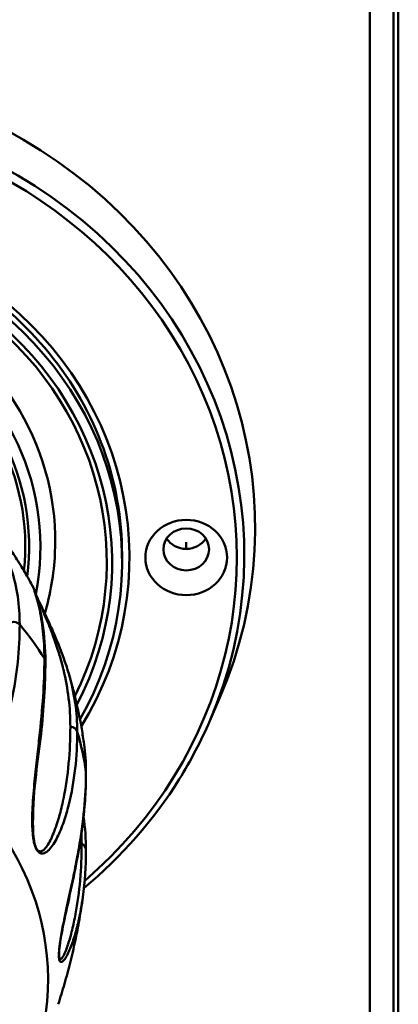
# Model space of a CAD drawing. Header units: inches. Extents: x 0.8 to 72.9, y -7.8 to 49.3.
# Tile 275 of 310: x 65.547 to 66.344, y 22.934 to 25.005. Entities that reach past the tile are written whole.
import ezdxf

# ---------------------------------------------------------------- set-up
doc = ezdxf.new("R2010")
doc.units = ezdxf.units.IN
doc.header["$MEASUREMENT"] = 0
doc.layers.add('Visible Edges(ROSSANSI)', color=7, linetype='Continuous', lineweight=50)
doc.layers.add('Visible Tangent Edges(ROSSANSI)', color=7, linetype='Continuous', lineweight=50)

msp = doc.modelspace()

# ---------------------------------------------------------------- linework, layer by layer
at = {"layer": 'Visible Edges(ROSSANSI)'}
for p, q in [((66.2836, 25.5153), (66.2836, 22.2198)), ((66.3336, 22.2198), (66.3336, 25.4608)), ((66.3436, 25.4716), (66.3436, 22.2118)), ((65.7624, 23.8626), (65.7624, 23.8794)), ((65.947, 23.5295), (65.9683, 23.579))]:
    msp.add_line(p, q, dxfattribs=at)
for centre, major_axis, start_param, end_param in [((64.9924, 23.9357), (-1.05, 0), 2.763663, 6.661115), ((64.9924, 23.8626), (-0.77, 0), 2.657601, 6.767177), ((64.9924, 23.9081), (-0.6295, 0), 3.094607, 6.330171), ((65.8975, 23.9357), (0.048, 0), 3.680181, 5.744597)]:
    msp.add_ellipse(centre, major_axis=major_axis, ratio=0.920845, start_param=start_param, end_param=end_param, dxfattribs=at)
for centre, major_axis in [((65.8975, 23.8733), (-0.086, 0)), ((65.8975, 23.8904), (-0.048, 0))]:
    msp.add_ellipse(centre, major_axis=major_axis, ratio=0.920845, dxfattribs=at)
for points, knots in [([(65.7624, 23.8794), (65.7624, 23.9551), (65.7491, 24.0307), (65.6972, 24.1742), (65.6587, 24.2422), (65.5603, 24.3633), (65.5005, 24.4166), (65.3658, 24.503), (65.2909, 24.5362), (65.1335, 24.5793), (65.0511, 24.5892), (64.8871, 24.5846), (64.8055, 24.5702), (64.6514, 24.5185), (64.5789, 24.4813), (64.4503, 24.3877), (64.3941, 24.3314), (64.3039, 24.2053), (64.2699, 24.1356), (64.2312, 24.003), (64.2224, 23.9412), (64.2224, 23.8794)], [1.570796, 1.570796, 1.570796, 1.570796, 1.891977, 1.891977, 2.21284, 2.21284, 2.533016, 2.533016, 2.852568, 2.852568, 3.171757, 3.171757, 3.490846, 3.490846, 3.810082, 3.810082, 4.129733, 4.129733, 4.450042, 4.450042, 4.712389, 4.712389, 4.712389, 4.712389]), ([(65.5269, 23.8911), (65.5302, 23.8863), (65.5334, 23.8815), (65.5398, 23.8716), (65.543, 23.8666), (65.5493, 23.8565), (65.5525, 23.8514), (65.5586, 23.841), (65.5617, 23.8358), (65.5677, 23.8252), (65.5707, 23.8198), (65.5736, 23.8144)], [5.7239577, 5.7239577, 5.7239577, 5.7239577, 5.74296986, 5.74296986, 5.76198201, 5.76198201, 5.78099417, 5.78099417, 5.80000633, 5.80000633, 5.81901849, 5.81901849, 5.81901849, 5.81901849]), ([(65.5737, 23.8144), (65.575, 23.812), (65.5757, 23.8102), (65.5799, 23.7995), (65.5838, 23.7876), (65.5873, 23.7737), (65.5874, 23.7734), (65.5877, 23.7722), (65.5879, 23.7713), (65.5888, 23.7677), (65.5894, 23.7649), (65.592, 23.7535), (65.5937, 23.7445), (65.599, 23.7102), (65.6012, 23.6827), (65.6012, 23.6535)], [0, 0, 0, 0, 0.121417, 0.121417, 0.486429, 0.486429, 0.494345, 0.494345, 0.518095, 0.518095, 0.589347, 0.589347, 0.803136, 0.803136, 1.362269, 1.362269, 1.362269, 1.362269]), ([(65.5789, 23.8009), (65.5789, 23.8009), (65.5789, 23.8008), (65.579, 23.8006), (65.579, 23.8004), (65.5791, 23.8002)], [0.132906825, 0.132906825, 0.132906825, 0.132906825, 0.133048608, 0.133048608, 0.135229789, 0.135229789, 0.135229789, 0.135229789]), ([(65.5804, 23.7974), (65.5811, 23.7959), (65.5818, 23.7942), (65.5833, 23.7909), (65.5841, 23.7892), (65.5858, 23.7856), (65.5867, 23.7836), (65.5889, 23.7789), (65.5901, 23.7764), (65.5932, 23.7698), (65.595, 23.7659), (65.5999, 23.7555), (65.6028, 23.7494), (65.6111, 23.7315), (65.616, 23.7207), (65.6322, 23.6833), (65.641, 23.6597), (65.648, 23.6368)], [0.1448826, 0.1448826, 0.1448826, 0.1448826, 0.1590892, 0.1590892, 0.1729849, 0.1729849, 0.1900667, 0.1900667, 0.2139682, 0.2139682, 0.2543912, 0.2543912, 0.3285534, 0.3285534, 0.4838647, 0.4838647, 0.8937972, 0.8937972, 0.8937972, 0.8937972]), ([(65.6012, 23.6535), (65.6012, 23.6062), (65.5977, 23.5562), (65.5864, 23.447), (65.5751, 23.3922), (65.5751, 23.3128)], [0, 0, 0, 0, 0.91217, 0.91217, 1.834021, 1.834021, 1.834021, 1.834021]), ([(65.648, 23.6368), (65.6511, 23.6268), (65.654, 23.6167), (65.6596, 23.5963), (65.6622, 23.5861), (65.6671, 23.5653), (65.6694, 23.5549), (65.6738, 23.5339), (65.6758, 23.5233), (65.6794, 23.502), (65.6811, 23.4913), (65.6826, 23.4806)], [6.0080564, 6.0080564, 6.0080564, 6.0080564, 6.0375641, 6.0375641, 6.0670717, 6.0670717, 6.0965794, 6.0965794, 6.126087, 6.126087, 6.1555947, 6.1555947, 6.1555947, 6.1555947]), ([(65.6824, 23.1777), (65.7614, 23.2438), (65.8293, 23.3214), (65.9072, 23.4462), (65.9287, 23.4872), (65.947, 23.5295)], [7.0202894, 7.0202894, 7.0202894, 7.0202894, 7.3321141, 7.3321141, 7.4760521, 7.4760521, 7.4760521, 7.4760521]), ([(65.6866, 23.4205), (65.6866, 23.4035), (65.6861, 23.3863), (65.6844, 23.36), (65.6837, 23.3511), (65.6824, 23.3375), (65.682, 23.3329), (65.68, 23.3144), (65.6781, 23.3003), (65.6696, 23.2431), (65.6602, 23.1989), (65.6458, 23.1328), (65.6426, 23.1186), (65.6378, 23.095), (65.6361, 23.0865), (65.6336, 23.0723), (65.6327, 23.0671), (65.6315, 23.0584), (65.6311, 23.0551), (65.6305, 23.0497), (65.6303, 23.0477), (65.6301, 23.0445), (65.63, 23.0433), (65.6299, 23.0408), (65.6299, 23.0395), (65.6299, 23.0383)], [0, 0, 0, 0, 0.326654, 0.326654, 0.49263, 0.49263, 0.57712, 0.57712, 0.830606, 0.830606, 1.591911, 1.591911, 1.789128, 1.789128, 1.890784, 1.890784, 1.944217, 1.944217, 1.973104, 1.973104, 1.989189, 1.989189, 1.998215, 1.998215, 2.008099, 2.008099, 2.008099, 2.008099]), ([(65.6799, 23.1581), (65.6778, 23.1428), (65.6754, 23.1275), (65.67, 23.0969), (65.6671, 23.0815), (65.6606, 23.051), (65.6571, 23.0359), (65.6496, 23.0061), (65.6456, 22.9913), (65.6372, 22.9622), (65.6327, 22.9478), (65.6281, 22.9336)], [0.1268632, 0.1268632, 0.1268632, 0.1268632, 0.1596561, 0.1596561, 0.1932448, 0.1932448, 0.2268334, 0.2268334, 0.260422, 0.260422, 0.2940107, 0.2940107, 0.2940107, 0.2940107])]:
    msp.add_open_spline(points, degree=3, knots=knots, dxfattribs=at)
for points in [[(65.6212, 23.8809), (65.619, 23.8386), (65.6119, 23.7965), (65.5999, 23.7556)], [(65.5737, 23.8144), (65.5737, 23.8144), (65.5737, 23.8144), (65.5737, 23.8144)], [(65.648, 23.6368), (65.648, 23.6368), (65.648, 23.6368), (65.648, 23.6368)], [(65.6826, 23.4805), (65.6826, 23.4805), (65.6826, 23.4805), (65.6826, 23.4805)], [(65.6826, 23.4805), (65.6853, 23.4611), (65.6866, 23.4411), (65.6866, 23.4205)], [(65.663, 23.4214), (65.663, 23.4214), (65.663, 23.4214), (65.663, 23.4214)], [(65.6813, 23.3304), (65.6813, 23.3304), (65.6813, 23.3304), (65.6813, 23.3304)], [(65.6815, 23.3288), (65.6849, 23.3043), (65.6866, 23.2808), (65.6866, 23.2578)], [(65.5751, 23.3128), (65.5751, 23.3128), (65.5751, 23.3128), (65.5751, 23.3128)], [(65.5755, 23.2838), (65.5755, 23.2838), (65.5755, 23.2838), (65.5755, 23.2838)], [(65.6866, 23.2578), (65.6866, 23.2239), (65.6844, 23.1908), (65.6801, 23.1591)]]:
    msp.add_open_spline(points, degree=3, dxfattribs=at)
at = {"layer": 'Visible Tangent Edges(ROSSANSI)'}
msp.add_line((65.8975, 23.8915), (65.8975, 23.9053), dxfattribs=at)
for centre, major_axis, start_param, end_param in [((64.9924, 23.8785), (-1.0271, 0), 2.763663, 6.661115), ((64.9924, 23.8733), (1.0116, 0), 5.465042, 10.242921), ((64.9924, 23.8733), (-0.7856, 0), 2.628058, 6.79672), ((64.9924, 23.8626), (-0.7491, 0), 2.693342, 6.731436), ((64.9924, 23.8645), (0.7379, 0), 5.853772, 9.854191), ((64.9924, 23.8962), (0.5983, 0), 6.101257, 9.604964), ((64.9924, 23.8962), (-0.5746, 0), 3.022918, 6.40186), ((64.9924, 23.8966), (0.5665, 0), 6.184651, 9.523312), ((65.5347, 23.7235), (0.0156, 0), 0.655888, 1.92726), ((64.9924, 23.3391), (0.7, 0), 0.522209, 0.655888), ((65.5855, 23.6535), (0.0156, 0), 6.283185, 6.805394), ((64.9924, 22.9868), (-0.6143, 0), 2.672582, 6.752196), ((64.9924, 23.8645), (0.7379, 0), 5.849686, 5.849705), ((64.9924, 23.8626), (-0.7491, 0), 2.685805, 2.685825), ((65.6532, 23.5031), (0.0156, 0), 0.263189, 1.534561), ((64.9924, 23.3391), (0.7, 0), 0.12951, 0.263189), ((65.671, 23.4205), (0.0156, 0), 0, 0.12951), ((65.671, 23.2578), (0.0156, 0), 0, 1.141862)]:
    msp.add_ellipse(centre, major_axis=major_axis, ratio=0.920845, start_param=start_param, end_param=end_param, dxfattribs=at)
for points, knots in [([(65.4193, 23.85), (65.4193, 23.8702), (65.4187, 23.8892), (65.4169, 23.9243), (65.4156, 23.9404), (65.4141, 23.9617), (65.4136, 23.9683), (65.4133, 23.9803), (65.4133, 23.9857), (65.4143, 23.9922), (65.4148, 23.9942), (65.4163, 23.9974), (65.4173, 23.9986), (65.4196, 23.9996), (65.4205, 23.9998), (65.4227, 23.9996), (65.424, 23.9994), (65.4274, 23.998), (65.4294, 23.997), (65.4337, 23.994), (65.4353, 23.9928), (65.4393, 23.9896), (65.4415, 23.9876), (65.4462, 23.9832), (65.4486, 23.9808), (65.4531, 23.9762), (65.4551, 23.974), (65.4609, 23.9676), (65.4641, 23.9638), (65.4731, 23.9529), (65.4779, 23.9465), (65.4866, 23.9343), (65.4904, 23.9287), (65.4973, 23.9177), (65.5005, 23.9124), (65.5093, 23.8968), (65.5142, 23.8868), (65.5228, 23.8674), (65.5264, 23.8578), (65.5358, 23.8293), (65.5401, 23.8105), (65.5458, 23.772), (65.5471, 23.7524), (65.5471, 23.7323)], [0, 0, 0, 0, 0.00395183, 0.00395183, 0.00790366, 0.00790366, 0.00987958, 0.00987958, 0.0118555, 0.0118555, 0.01284345, 0.01284345, 0.01383141, 0.01383141, 0.01432539, 0.01432539, 0.01481937, 0.01481937, 0.01531335, 0.01531335, 0.01556034, 0.01556034, 0.01580733, 0.01580733, 0.01605432, 0.01605432, 0.01630131, 0.01630131, 0.01679529, 0.01679529, 0.01778324, 0.01778324, 0.0187712, 0.0187712, 0.01975916, 0.01975916, 0.02173508, 0.02173508, 0.02371099, 0.02371099, 0.02766282, 0.02766282, 0.03161466, 0.03161466, 0.03161466, 0.03161466]), ([(65.5471, 23.7323), (65.5471, 23.7063), (65.5458, 23.6798), (65.5402, 23.6263), (65.5359, 23.5992), (65.5266, 23.5591), (65.523, 23.5457), (65.5145, 23.5196), (65.5096, 23.5068), (65.5009, 23.4884), (65.4977, 23.4824), (65.4908, 23.471), (65.4869, 23.4656), (65.4804, 23.4582), (65.4781, 23.4559), (65.473, 23.4517), (65.4703, 23.4498), (65.4656, 23.4477), (65.464, 23.4471), (65.4604, 23.4463), (65.4585, 23.446), (65.4541, 23.4463), (65.4517, 23.4468), (65.4475, 23.4489), (65.446, 23.4498), (65.443, 23.4522), (65.4416, 23.4537), (65.4374, 23.4585), (65.4352, 23.462), (65.4317, 23.4687), (65.4303, 23.4719), (65.4267, 23.4812), (65.425, 23.487), (65.4208, 23.504), (65.4192, 23.5144), (65.4166, 23.5344), (65.4157, 23.544), (65.4145, 23.5628), (65.4141, 23.5719), (65.4133, 23.5988), (65.4133, 23.6158), (65.4138, 23.6489), (65.4142, 23.6649), (65.4158, 23.7116), (65.417, 23.741), (65.4188, 23.7974), (65.4193, 23.8243), (65.4193, 23.85)], [0, 0, 0, 0, 0.00507623, 0.00507623, 0.01015245, 0.01015245, 0.01269056, 0.01269056, 0.01522868, 0.01522868, 0.01649773, 0.01649773, 0.01776679, 0.01776679, 0.01840132, 0.01840132, 0.01903585, 0.01903585, 0.01935311, 0.01935311, 0.01967037, 0.01967037, 0.01998764, 0.01998764, 0.02014627, 0.02014627, 0.0203049, 0.0203049, 0.02062217, 0.02062217, 0.02093943, 0.02093943, 0.02157396, 0.02157396, 0.02284302, 0.02284302, 0.02411207, 0.02411207, 0.02538113, 0.02538113, 0.02791924, 0.02791924, 0.03045735, 0.03045735, 0.03553358, 0.03553358, 0.0406098, 0.0406098, 0.0406098, 0.0406098]), ([(65.5991, 23.6607), (65.5991, 23.6809), (65.5981, 23.7001), (65.5942, 23.7363), (65.5913, 23.7532), (65.5863, 23.7757), (65.5844, 23.7827), (65.5808, 23.7954), (65.5789, 23.8011), (65.5764, 23.808), (65.5756, 23.81), (65.5744, 23.8128), (65.574, 23.8138), (65.5737, 23.8144)], [0, 0, 0, 0, 0.00395183, 0.00395183, 0.00790366, 0.00790366, 0.00987958, 0.00987958, 0.0118555, 0.0118555, 0.01284345, 0.01284345, 0.01364862, 0.01364862, 0.01364862, 0.01364862]), ([(65.6537, 23.5175), (65.6537, 23.5373), (65.6526, 23.5571), (65.6501, 23.5771), (65.6501, 23.5773), (65.6501, 23.5774), (65.6501, 23.5776), (65.6476, 23.5974), (65.644, 23.6173), (65.639, 23.6378), (65.6389, 23.6382), (65.6388, 23.6385), (65.6388, 23.6388), (65.6363, 23.6489), (65.6335, 23.6591), (65.6303, 23.6696), (65.6302, 23.67), (65.63, 23.6704), (65.6299, 23.6708), (65.6267, 23.6813), (65.6231, 23.6921), (65.619, 23.7035), (65.6188, 23.7039), (65.6187, 23.7044), (65.6185, 23.7049), (65.6163, 23.7109), (65.6141, 23.7169), (65.6116, 23.7232), (65.6094, 23.729), (65.607, 23.735), (65.6044, 23.7414), (65.6042, 23.7419), (65.6039, 23.7425), (65.6037, 23.743), (65.6011, 23.7495), (65.5982, 23.7564), (65.5949, 23.764), (65.5947, 23.7645), (65.5944, 23.765), (65.5942, 23.7656), (65.5938, 23.7665), (65.5934, 23.7674), (65.593, 23.7684), (65.5917, 23.7713), (65.5904, 23.7743), (65.589, 23.7776), (65.5888, 23.778), (65.5886, 23.7784), (65.5884, 23.7788), (65.5884, 23.779), (65.5883, 23.7791), (65.5883, 23.7792), (65.588, 23.7797), (65.5878, 23.7802), (65.5876, 23.7807), (65.5874, 23.7811), (65.5873, 23.7815), (65.5871, 23.7819), (65.587, 23.782), (65.587, 23.7822), (65.5869, 23.7823), (65.5867, 23.7829), (65.5864, 23.7834), (65.5862, 23.7839), (65.5861, 23.7842), (65.5859, 23.7845), (65.5858, 23.7847), (65.5858, 23.7849), (65.5857, 23.785), (65.5856, 23.7851), (65.5856, 23.7853), (65.5855, 23.7854), (65.5855, 23.7856), (65.5854, 23.7858), (65.5853, 23.786), (65.5852, 23.7863), (65.584, 23.7888), (65.5828, 23.7914), (65.5818, 23.7939), (65.5817, 23.794), (65.5816, 23.7941), (65.5816, 23.7943), (65.5815, 23.7944), (65.5814, 23.7946), (65.5814, 23.7947), (65.5813, 23.795), (65.5811, 23.7952), (65.581, 23.7955)], [0, 0, 0, 0, 0.00386737, 0.00386737, 0.00386737, 0.00390122, 0.00390122, 0.00390122, 0.00773474, 0.00773474, 0.00773474, 0.00779651, 0.00779651, 0.00779651, 0.00966842, 0.00966842, 0.00966842, 0.00974151, 0.00974151, 0.00974151, 0.01160211, 0.01160211, 0.01160211, 0.01168329, 0.01168329, 0.01168329, 0.01264998, 0.01264998, 0.01264998, 0.01353579, 0.01353579, 0.01353579, 0.01361068, 0.01361068, 0.01361068, 0.01450263, 0.01450263, 0.01450263, 0.01456329, 0.01456329, 0.01456329, 0.01466898, 0.01466898, 0.01466898, 0.01498605, 0.01498605, 0.01498605, 0.01502645, 0.01502645, 0.01502645, 0.01503903, 0.01503903, 0.01503903, 0.01508621, 0.01508621, 0.01508621, 0.0151216, 0.0151216, 0.0151216, 0.01513487, 0.01513487, 0.01513487, 0.01518132, 0.01518132, 0.01518132, 0.01520454, 0.01520454, 0.01520454, 0.01521615, 0.01521615, 0.01521615, 0.01522776, 0.01522776, 0.01522776, 0.01524725, 0.01524725, 0.01524725, 0.01545711, 0.01545711, 0.01545711, 0.01546947, 0.01546947, 0.01546947, 0.01548178, 0.01548178, 0.01548178, 0.01550559, 0.01550559, 0.01550559, 0.01550559]), ([(65.6683, 23.5068), (65.6683, 23.4809), (65.6668, 23.4549), (65.6609, 23.4035), (65.6565, 23.378), (65.6473, 23.3412), (65.6438, 23.3292), (65.6358, 23.3061), (65.6313, 23.295), (65.6236, 23.2796), (65.6209, 23.2747), (65.615, 23.2657), (65.6118, 23.2615), (65.6066, 23.2563), (65.6048, 23.2548), (65.6009, 23.2522), (65.5989, 23.2512), (65.5955, 23.2505), (65.5943, 23.2504), (65.5919, 23.2507), (65.5906, 23.2511), (65.5877, 23.2527), (65.5862, 23.2539), (65.5837, 23.2572), (65.5828, 23.2586), (65.5812, 23.2619), (65.5804, 23.2637), (65.5783, 23.2697), (65.5773, 23.2738), (65.5758, 23.2813), (65.5753, 23.2849), (65.5742, 23.2951), (65.5738, 23.3013), (65.5732, 23.3191), (65.5734, 23.3298), (65.5742, 23.3501), (65.5748, 23.3598), (65.5762, 23.3785), (65.577, 23.3876), (65.5796, 23.4141), (65.5814, 23.4308), (65.585, 23.4632), (65.5867, 23.4788), (65.5916, 23.5243), (65.5944, 23.553), (65.5981, 23.6083), (65.5991, 23.6349), (65.5991, 23.6607)], [0, 0, 0, 0, 0.00507623, 0.00507623, 0.01015245, 0.01015245, 0.01269056, 0.01269056, 0.01522868, 0.01522868, 0.01649773, 0.01649773, 0.01776679, 0.01776679, 0.01840132, 0.01840132, 0.01903585, 0.01903585, 0.01935311, 0.01935311, 0.01967037, 0.01967037, 0.01998764, 0.01998764, 0.02014627, 0.02014627, 0.0203049, 0.0203049, 0.02062217, 0.02062217, 0.02093943, 0.02093943, 0.02157396, 0.02157396, 0.02284302, 0.02284302, 0.02411207, 0.02411207, 0.02538113, 0.02538113, 0.02791924, 0.02791924, 0.03045735, 0.03045735, 0.03553358, 0.03553358, 0.0406098, 0.0406098, 0.0406098, 0.0406098]), ([(65.648, 23.6368), (65.6488, 23.6343), (65.6495, 23.6319), (65.6564, 23.6082), (65.6609, 23.5877), (65.6668, 23.5471), (65.6683, 23.527), (65.6683, 23.5068)], [0.023258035, 0.023258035, 0.023258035, 0.023258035, 0.023710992, 0.023710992, 0.027662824, 0.027662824, 0.031614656, 0.031614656, 0.031614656, 0.031614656]), ([(65.5751, 23.3128), (65.5751, 23.3103), (65.5752, 23.3077), (65.5752, 23.3051), (65.5752, 23.3044), (65.5752, 23.3037), (65.5753, 23.3031), (65.5754, 23.2983), (65.5756, 23.2933), (65.5761, 23.2879), (65.5762, 23.2873), (65.5762, 23.2866), (65.5763, 23.286), (65.5765, 23.2835), (65.5769, 23.2809), (65.5773, 23.2781), (65.5774, 23.2776), (65.5775, 23.277), (65.5776, 23.2764), (65.5778, 23.2752), (65.578, 23.274), (65.5783, 23.2727), (65.5787, 23.2708), (65.5792, 23.2688), (65.5799, 23.2669), (65.58, 23.2666), (65.58, 23.2664), (65.5801, 23.2661), (65.5807, 23.2644), (65.5814, 23.2628), (65.5821, 23.2615), (65.5828, 23.2602), (65.5835, 23.2591), (65.5842, 23.2583), (65.5843, 23.2582), (65.5844, 23.2581), (65.5845, 23.2579), (65.5858, 23.2565), (65.587, 23.2559), (65.588, 23.2555), (65.5882, 23.2554), (65.5884, 23.2554), (65.5886, 23.2553), (65.5895, 23.2551), (65.5905, 23.2551), (65.5913, 23.2552), (65.5915, 23.2552), (65.5917, 23.2553), (65.5919, 23.2553), (65.5927, 23.2555), (65.5935, 23.2558), (65.5942, 23.2562), (65.5944, 23.2563), (65.5946, 23.2564), (65.5948, 23.2565), (65.5964, 23.2574), (65.5979, 23.2586), (65.5994, 23.2601), (65.5995, 23.2603), (65.5997, 23.2605), (65.5999, 23.2607), (65.6013, 23.2621), (65.6026, 23.2637), (65.6039, 23.2655), (65.6041, 23.2657), (65.6043, 23.266), (65.6044, 23.2663), (65.6071, 23.2701), (65.6096, 23.2743), (65.6119, 23.2789), (65.612, 23.2792), (65.6122, 23.2795), (65.6123, 23.2798), (65.6146, 23.2844), (65.6167, 23.2892), (65.6187, 23.2942), (65.6189, 23.2945), (65.619, 23.2949), (65.6191, 23.2952), (65.6232, 23.3056), (65.6268, 23.3167), (65.6301, 23.3281), (65.6302, 23.3284), (65.6302, 23.3287), (65.6303, 23.3291), (65.6335, 23.3405), (65.6364, 23.3523), (65.6388, 23.3643), (65.6389, 23.3646), (65.639, 23.3649), (65.639, 23.3652), (65.644, 23.3896), (65.6477, 23.4147), (65.6501, 23.4401), (65.6501, 23.4403), (65.6501, 23.4404), (65.6501, 23.4406), (65.6526, 23.4661), (65.6537, 23.4918), (65.6537, 23.5175)], [0.01833797, 0.01833797, 0.01833797, 0.01833797, 0.01863924, 0.01863924, 0.01863924, 0.01871681, 0.01871681, 0.01871681, 0.01926055, 0.01926055, 0.01926055, 0.01932442, 0.01932442, 0.01932442, 0.0195712, 0.0195712, 0.0195712, 0.01962203, 0.01962203, 0.01962203, 0.01972653, 0.01972653, 0.01972653, 0.01988186, 0.01988186, 0.01988186, 0.01990191, 0.01990191, 0.01990191, 0.02003466, 0.02003466, 0.02003466, 0.02017066, 0.02017066, 0.02017066, 0.02019251, 0.02019251, 0.02019251, 0.02045754, 0.02045754, 0.02045754, 0.02050316, 0.02050316, 0.02050316, 0.02075445, 0.02075445, 0.02075445, 0.02081382, 0.02081382, 0.02081382, 0.02105769, 0.02105769, 0.02105769, 0.02112447, 0.02112447, 0.02112447, 0.021671, 0.021671, 0.021671, 0.02174578, 0.02174578, 0.02174578, 0.02228832, 0.02228832, 0.02228832, 0.02236709, 0.02236709, 0.02236709, 0.02352889, 0.02352889, 0.02352889, 0.0236097, 0.0236097, 0.0236097, 0.02477328, 0.02477328, 0.02477328, 0.02485232, 0.02485232, 0.02485232, 0.0272668, 0.0272668, 0.0272668, 0.02733755, 0.02733755, 0.02733755, 0.02976298, 0.02976298, 0.02976298, 0.02982278, 0.02982278, 0.02982278, 0.03476123, 0.03476123, 0.03476123, 0.03479325, 0.03479325, 0.03479325, 0.03976371, 0.03976371, 0.03976371, 0.03976371]), ([(65.6801, 23.1591), (65.6777, 23.1417), (65.6746, 23.1248), (65.6684, 23.0975), (65.6655, 23.0866), (65.6592, 23.0661), (65.6558, 23.0564), (65.6502, 23.0435), (65.6483, 23.0394), (65.6444, 23.0322), (65.6424, 23.029), (65.6393, 23.0253), (65.6383, 23.0243), (65.6362, 23.0228), (65.6351, 23.0224), (65.6336, 23.0226), (65.6331, 23.0228), (65.6321, 23.0237), (65.6316, 23.0244), (65.6307, 23.0267), (65.6303, 23.0283), (65.6298, 23.0322), (65.6297, 23.0337), (65.6296, 23.0373), (65.6297, 23.0393), (65.6299, 23.0456), (65.6303, 23.0498), (65.6311, 23.0575), (65.6316, 23.0611), (65.633, 23.0712), (65.6341, 23.0772), (65.6372, 23.0946), (65.6392, 23.1048), (65.6433, 23.1243), (65.6453, 23.1335), (65.6491, 23.1513), (65.651, 23.1599), (65.6564, 23.1849), (65.6598, 23.2007), (65.666, 23.2312), (65.6688, 23.246), (65.6763, 23.2892), (65.6801, 23.3167), (65.6852, 23.3705), (65.6865, 23.3967), (65.6865, 23.4224)], [0.00650331, 0.00650331, 0.00650331, 0.00650331, 0.01015245, 0.01015245, 0.01269056, 0.01269056, 0.01522868, 0.01522868, 0.01649773, 0.01649773, 0.01776679, 0.01776679, 0.01840132, 0.01840132, 0.01903585, 0.01903585, 0.01935311, 0.01935311, 0.01967037, 0.01967037, 0.01998764, 0.01998764, 0.02014627, 0.02014627, 0.0203049, 0.0203049, 0.02062217, 0.02062217, 0.02093943, 0.02093943, 0.02157396, 0.02157396, 0.02284302, 0.02284302, 0.02411207, 0.02411207, 0.02538113, 0.02538113, 0.02791924, 0.02791924, 0.03045735, 0.03045735, 0.03553358, 0.03553358, 0.0406098, 0.0406098, 0.0406098, 0.0406098]), ([(65.6299, 23.0383), (65.6299, 23.0378), (65.6299, 23.0372), (65.6299, 23.0367), (65.6299, 23.0352), (65.63, 23.034), (65.6302, 23.0331), (65.6302, 23.0329), (65.6302, 23.0328), (65.6302, 23.0326), (65.6305, 23.0309), (65.6308, 23.03), (65.6311, 23.0294), (65.6312, 23.0293), (65.6313, 23.0292), (65.6313, 23.0291), (65.6317, 23.0286), (65.632, 23.0284), (65.6324, 23.0283), (65.6324, 23.0282), (65.6325, 23.0282), (65.6326, 23.0282), (65.633, 23.0282), (65.6333, 23.0283), (65.6336, 23.0285), (65.6337, 23.0285), (65.6338, 23.0286), (65.6339, 23.0286), (65.6347, 23.0291), (65.6355, 23.0299), (65.6363, 23.0309), (65.6364, 23.0311), (65.6365, 23.0312), (65.6366, 23.0314), (65.6373, 23.0324), (65.6381, 23.0337), (65.6389, 23.0351), (65.639, 23.0353), (65.6391, 23.0355), (65.6392, 23.0357), (65.6408, 23.0387), (65.6424, 23.0422), (65.6439, 23.0461), (65.644, 23.0463), (65.6441, 23.0466), (65.6443, 23.0469), (65.6458, 23.0507), (65.6473, 23.0549), (65.6487, 23.0593), (65.6488, 23.0596), (65.6489, 23.0598), (65.649, 23.0601), (65.652, 23.0692), (65.6548, 23.0791), (65.6573, 23.0895), (65.6574, 23.0898), (65.6575, 23.0901), (65.6575, 23.0904), (65.6601, 23.1008), (65.6624, 23.1116), (65.6645, 23.1228), (65.6645, 23.123), (65.6646, 23.1233), (65.6646, 23.1236), (65.6688, 23.1463), (65.6721, 23.1702), (65.6742, 23.1947), (65.6742, 23.1949), (65.6742, 23.195), (65.6743, 23.1952), (65.6764, 23.2199), (65.6775, 23.2451), (65.6775, 23.2708)], [0.01998767, 0.01998767, 0.01998767, 0.01998767, 0.02003466, 0.02003466, 0.02003466, 0.02017066, 0.02017066, 0.02017066, 0.02019251, 0.02019251, 0.02019251, 0.02045754, 0.02045754, 0.02045754, 0.02050316, 0.02050316, 0.02050316, 0.02075445, 0.02075445, 0.02075445, 0.02081382, 0.02081382, 0.02081382, 0.02105769, 0.02105769, 0.02105769, 0.02112447, 0.02112447, 0.02112447, 0.021671, 0.021671, 0.021671, 0.02174578, 0.02174578, 0.02174578, 0.02228832, 0.02228832, 0.02228832, 0.02236709, 0.02236709, 0.02236709, 0.02352889, 0.02352889, 0.02352889, 0.0236097, 0.0236097, 0.0236097, 0.02477328, 0.02477328, 0.02477328, 0.02485232, 0.02485232, 0.02485232, 0.0272668, 0.0272668, 0.0272668, 0.02733755, 0.02733755, 0.02733755, 0.02976298, 0.02976298, 0.02976298, 0.02982278, 0.02982278, 0.02982278, 0.03476123, 0.03476123, 0.03476123, 0.03479325, 0.03479325, 0.03479325, 0.03976371, 0.03976371, 0.03976371, 0.03976371])]:
    msp.add_open_spline(points, degree=3, knots=knots, dxfattribs=at)
for points in [[(65.5798, 23.7982), (65.5797, 23.7984), (65.5796, 23.7986), (65.5795, 23.7988)], [(65.6865, 23.4224), (65.6865, 23.4424), (65.6852, 23.4618), (65.6826, 23.4805)], [(65.6616, 23.4114), (65.6616, 23.4115), (65.6616, 23.4115), (65.6616, 23.4115)], [(65.5755, 23.2837), (65.5755, 23.2837), (65.5755, 23.2837), (65.5755, 23.2837)], [(65.6769, 23.296), (65.6769, 23.296), (65.6769, 23.2961), (65.6769, 23.2961)], [(65.6775, 23.2708), (65.6775, 23.2783), (65.6774, 23.2857), (65.6771, 23.2933)]]:
    msp.add_open_spline(points, degree=3, dxfattribs=at)

doc.saveas('drawing.dxf')
